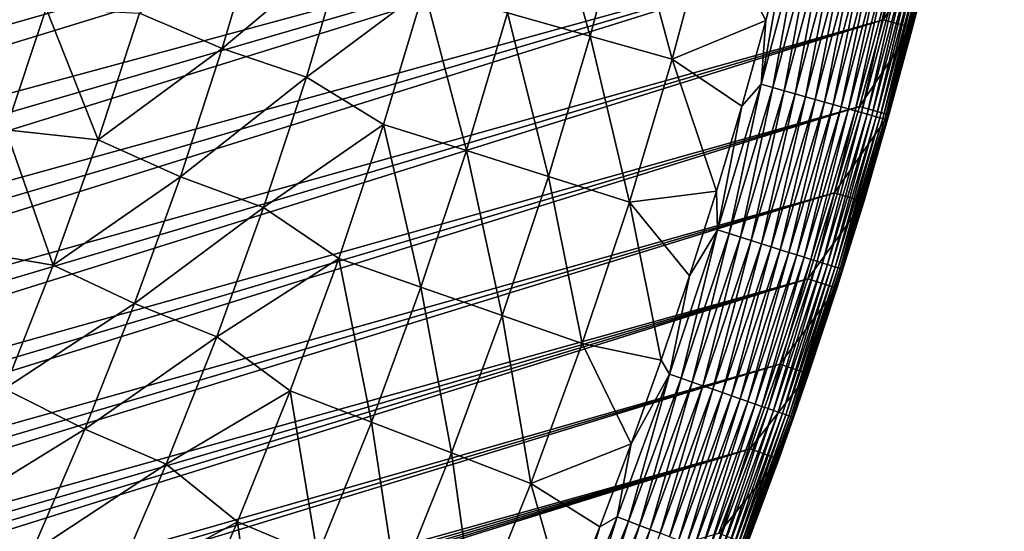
# Model space of a CAD drawing. Header units: millimetres. Extents: x -50 to 50, y -50 to 50.
# Tile 423 of 562: x 39.6 to 49.3, y -17.6 to -12.6. Entities that reach past the tile are written whole.
import ezdxf

# ---------------------------------------------------------------- set-up
doc = ezdxf.new("R2010")
doc.units = ezdxf.units.MM
doc.header["$LTSCALE"] = 65.185185
for name, color, linetype in [('37', 7, 'CONTINUOUS'), ('38', 7, 'CONTINUOUS'), ('39', 7, 'CONTINUOUS'), ('41', 7, 'CONTINUOUS'), ('43', 7, 'CONTINUOUS')]:
    doc.layers.add(name, color=color, linetype=linetype)

msp = doc.modelspace()

# ---------------------------------------------------------------- linework, layer by layer
at = {"layer": '37', "color": 15, "linetype": 'Continuous', "true_color": 0xaf503c}
for points in [[(44.7324, -11.1511, -1.7726), (45.1838, -12.7539, -1.106), (44.3677, -12.5235, -1.7726), (44.7324, -11.1511, -1.7726)], [(45.5553, -11.3563, -1.106), (45.1838, -12.7539, -1.106), (44.7324, -11.1511, -1.7726), (45.5553, -11.3563, -1.106)], [(45.5553, -11.3563, -1.106), (45.9907, -12.9816, -0.4273), (45.1838, -12.7539, -1.106), (45.5553, -11.3563, -1.106)], [(46.3687, -11.5591, -0.4273), (45.9907, -12.9816, -0.4273), (45.5553, -11.3563, -1.106), (46.3687, -11.5591, -0.4273)], [(46.3687, -11.5591, -0.4273), (46.9145, -12.5991, 0.23), (45.9907, -12.9816, -0.4273), (46.3687, -11.5591, -0.4273)], [(47.1344, -11.75, 0.23), (46.9145, -12.5991, 0.23), (46.3687, -11.5591, -0.4273), (47.1344, -11.75, 0.23)], [(41.5513, -12.8776, -3.6987), (40.7334, -12.5274, -4.3157), (41.9259, -11.6002, -3.6987), (41.5513, -12.8776, -3.6987)], [(41.5513, -12.8776, -3.6987), (41.9259, -11.6002, -3.6987), (42.7635, -11.8575, -3.0691), (41.5513, -12.8776, -3.6987)], [(42.3814, -13.158, -3.0691), (41.5513, -12.8776, -3.6987), (42.7635, -11.8575, -3.0691), (42.3814, -13.158, -3.0691)], [(42.3814, -13.158, -3.0691), (42.7635, -11.8575, -3.0691), (43.5425, -12.2905, -2.4271), (42.3814, -13.158, -3.0691)], [(39.4165, -13.679, -4.9199), (38.9106, -12.3402, -5.5113), (39.8121, -12.481, -4.9199), (39.4165, -13.679, -4.9199)], [(42.3814, -13.158, -3.0691), (43.5425, -12.2905, -2.4271), (43.1432, -13.6256, -2.4271), (42.3814, -13.158, -3.0691)], [(43.5425, -12.2905, -2.4271), (43.9609, -13.8839, -1.7726), (43.1432, -13.6256, -2.4271), (43.5425, -12.2905, -2.4271)], [(44.3677, -12.5235, -1.7726), (43.9609, -13.8839, -1.7726), (43.5425, -12.2905, -2.4271), (44.3677, -12.5235, -1.7726)], [(39.4165, -13.679, -4.9199), (39.8121, -12.481, -4.9199), (40.3277, -13.7775, -4.3157), (39.4165, -13.679, -4.9199)], [(40.3277, -13.7775, -4.3157), (39.8121, -12.481, -4.9199), (40.7334, -12.5274, -4.3157), (40.3277, -13.7775, -4.3157)], [(40.3277, -13.7775, -4.3157), (40.7334, -12.5274, -4.3157), (41.5513, -12.8776, -3.6987), (40.3277, -13.7775, -4.3157)], [(44.3677, -12.5235, -1.7726), (44.7696, -14.1393, -1.106), (43.9609, -13.8839, -1.7726), (44.3677, -12.5235, -1.7726)], [(45.1838, -12.7539, -1.106), (44.7696, -14.1393, -1.106), (44.3677, -12.5235, -1.7726), (45.1838, -12.7539, -1.106)], [(46.9145, -12.5991, 0.23), (46.6794, -13.4441, 0.23), (45.9907, -12.9816, -0.4273), (46.9145, -12.5991, 0.23)], [(45.1838, -12.7539, -1.106), (45.569, -14.3919, -0.4273), (44.7696, -14.1393, -1.106), (45.1838, -12.7539, -1.106)], [(45.9907, -12.9816, -0.4273), (45.569, -14.3919, -0.4273), (45.1838, -12.7539, -1.106), (45.9907, -12.9816, -0.4273)], [(41.1378, -14.1428, -3.6987), (40.3277, -13.7775, -4.3157), (41.5513, -12.8776, -3.6987), (41.1378, -14.1428, -3.6987)], [(41.1378, -14.1428, -3.6987), (41.5513, -12.8776, -3.6987), (42.3814, -13.158, -3.0691), (41.1378, -14.1428, -3.6987)], [(45.9907, -12.9816, -0.4273), (46.429, -14.2847, 0.23), (45.569, -14.3919, -0.4273), (45.9907, -12.9816, -0.4273)], [(46.6794, -13.4441, 0.23), (46.429, -14.2847, 0.23), (45.9907, -12.9816, -0.4273), (46.6794, -13.4441, 0.23)], [(41.9597, -14.4462, -3.0691), (41.1378, -14.1428, -3.6987), (42.3814, -13.158, -3.0691), (41.9597, -14.4462, -3.0691)], [(41.9597, -14.4462, -3.0691), (42.3814, -13.158, -3.0691), (43.1432, -13.6256, -2.4271), (41.9597, -14.4462, -3.0691)], [(38.9849, -14.8644, -4.9199), (39.4165, -13.679, -4.9199), (39.8836, -15.0145, -4.3157), (38.9849, -14.8644, -4.9199)], [(39.8836, -15.0145, -4.3157), (39.4165, -13.679, -4.9199), (40.3277, -13.7775, -4.3157), (39.8836, -15.0145, -4.3157)], [(41.9597, -14.4462, -3.0691), (43.1432, -13.6256, -2.4271), (42.7031, -14.9478, -2.4271), (41.9597, -14.4462, -3.0691)], [(43.1432, -13.6256, -2.4271), (43.5124, -15.2312, -1.7726), (42.7031, -14.9478, -2.4271), (43.1432, -13.6256, -2.4271)], [(43.9609, -13.8839, -1.7726), (43.5124, -15.2312, -1.7726), (43.1432, -13.6256, -2.4271), (43.9609, -13.8839, -1.7726)], [(39.8836, -15.0145, -4.3157), (40.3277, -13.7775, -4.3157), (41.1378, -14.1428, -3.6987), (39.8836, -15.0145, -4.3157)], [(43.9609, -13.8839, -1.7726), (44.3128, -15.5114, -1.106), (43.5124, -15.2312, -1.7726), (43.9609, -13.8839, -1.7726)], [(44.7696, -14.1393, -1.106), (44.3128, -15.5114, -1.106), (43.9609, -13.8839, -1.7726), (44.7696, -14.1393, -1.106)], [(40.6858, -15.3949, -3.6987), (39.8836, -15.0145, -4.3157), (41.1378, -14.1428, -3.6987), (40.6858, -15.3949, -3.6987)], [(40.6858, -15.3949, -3.6987), (41.1378, -14.1428, -3.6987), (41.9597, -14.4462, -3.0691), (40.6858, -15.3949, -3.6987)], [(44.7696, -14.1393, -1.106), (45.1042, -15.7884, -0.4273), (44.3128, -15.5114, -1.106), (44.7696, -14.1393, -1.106)], [(45.569, -14.3919, -0.4273), (45.1042, -15.7884, -0.4273), (44.7696, -14.1393, -1.106), (45.569, -14.3919, -0.4273)], [(46.429, -14.2847, 0.23), (46.1635, -15.1207, 0.23), (45.569, -14.3919, -0.4273), (46.429, -14.2847, 0.23)], [(41.4989, -15.721, -3.0691), (40.6858, -15.3949, -3.6987), (41.9597, -14.4462, -3.0691), (41.4989, -15.721, -3.0691)], [(41.4989, -15.721, -3.0691), (41.9597, -14.4462, -3.0691), (42.7031, -14.9478, -2.4271), (41.4989, -15.721, -3.0691)], [(45.569, -14.3919, -0.4273), (45.8829, -15.9517, 0.23), (45.1042, -15.7884, -0.4273), (45.569, -14.3919, -0.4273)], [(46.1635, -15.1207, 0.23), (45.8829, -15.9517, 0.23), (45.569, -14.3919, -0.4273), (46.1635, -15.1207, 0.23)], [(39.4016, -16.2372, -4.3157), (38.9849, -14.8644, -4.9199), (39.8836, -15.0145, -4.3157), (39.4016, -16.2372, -4.3157)], [(41.4989, -15.721, -3.0691), (42.7031, -14.9478, -2.4271), (42.2225, -16.2559, -2.4271), (41.4989, -15.721, -3.0691)], [(42.7031, -14.9478, -2.4271), (43.0227, -16.564, -1.7726), (42.2225, -16.2559, -2.4271), (42.7031, -14.9478, -2.4271)], [(43.5124, -15.2312, -1.7726), (43.0227, -16.564, -1.7726), (42.7031, -14.9478, -2.4271), (43.5124, -15.2312, -1.7726)], [(39.4016, -16.2372, -4.3157), (39.8836, -15.0145, -4.3157), (40.6858, -15.3949, -3.6987), (39.4016, -16.2372, -4.3157)], [(43.5124, -15.2312, -1.7726), (43.8141, -16.8687, -1.106), (43.0227, -16.564, -1.7726), (43.5124, -15.2312, -1.7726)], [(44.3128, -15.5114, -1.106), (43.8141, -16.8687, -1.106), (43.5124, -15.2312, -1.7726), (44.3128, -15.5114, -1.106)], [(40.1957, -16.6325, -3.6987), (39.4016, -16.2372, -4.3157), (40.6858, -15.3949, -3.6987), (40.1957, -16.6325, -3.6987)], [(40.1957, -16.6325, -3.6987), (40.6858, -15.3949, -3.6987), (41.4989, -15.721, -3.0691), (40.1957, -16.6325, -3.6987)], [(44.3128, -15.5114, -1.106), (44.5965, -17.17, -0.4273), (43.8141, -16.8687, -1.106), (44.3128, -15.5114, -1.106)], [(45.1042, -15.7884, -0.4273), (44.5965, -17.17, -0.4273), (44.3128, -15.5114, -1.106), (45.1042, -15.7884, -0.4273)], [(40.9994, -16.981, -3.0691), (40.1957, -16.6325, -3.6987), (41.4989, -15.721, -3.0691), (40.9994, -16.981, -3.0691)], [(40.9994, -16.981, -3.0691), (41.4989, -15.721, -3.0691), (42.2225, -16.2559, -2.4271), (40.9994, -16.981, -3.0691)], [(45.1042, -15.7884, -0.4273), (45.5874, -16.7775, 0.23), (44.5965, -17.17, -0.4273), (45.1042, -15.7884, -0.4273)], [(45.8829, -15.9517, 0.23), (45.5874, -16.7775, 0.23), (45.1042, -15.7884, -0.4273), (45.8829, -15.9517, 0.23)], [(38.8821, -17.4445, -4.3157), (39.4016, -16.2372, -4.3157), (40.1957, -16.6325, -3.6987), (38.8821, -17.4445, -4.3157)], [(40.9994, -16.981, -3.0691), (42.2225, -16.2559, -2.4271), (41.7017, -17.5485, -2.4271), (40.9994, -16.981, -3.0691)], [(42.2225, -16.2559, -2.4271), (42.4921, -17.8811, -1.7726), (41.7017, -17.5485, -2.4271), (42.2225, -16.2559, -2.4271)], [(43.0227, -16.564, -1.7726), (42.4921, -17.8811, -1.7726), (42.2225, -16.2559, -2.4271), (43.0227, -16.564, -1.7726)], [(43.0227, -16.564, -1.7726), (43.2737, -18.2101, -1.106), (42.4921, -17.8811, -1.7726), (43.0227, -16.564, -1.7726)], [(43.8141, -16.8687, -1.106), (43.2737, -18.2101, -1.106), (43.0227, -16.564, -1.7726), (43.8141, -16.8687, -1.106)], [(39.6679, -17.8545, -3.6987), (38.8821, -17.4445, -4.3157), (40.1957, -16.6325, -3.6987), (39.6679, -17.8545, -3.6987)], [(39.6679, -17.8545, -3.6987), (40.1957, -16.6325, -3.6987), (40.9994, -16.981, -3.0691), (39.6679, -17.8545, -3.6987)], [(45.5874, -16.7775, 0.23), (45.277, -17.5978, 0.23), (44.5965, -17.17, -0.4273), (45.5874, -16.7775, 0.23)], [(43.8141, -16.8687, -1.106), (44.0465, -18.5353, -0.4273), (43.2737, -18.2101, -1.106), (43.8141, -16.8687, -1.106)], [(44.5965, -17.17, -0.4273), (44.0465, -18.5353, -0.4273), (43.8141, -16.8687, -1.106), (44.5965, -17.17, -0.4273)], [(40.4616, -18.2252, -3.0691), (39.6679, -17.8545, -3.6987), (40.9994, -16.981, -3.0691), (40.4616, -18.2252, -3.0691)], [(40.4616, -18.2252, -3.0691), (40.9994, -16.981, -3.0691), (41.7017, -17.5485, -2.4271), (40.4616, -18.2252, -3.0691)], [(44.5965, -17.17, -0.4273), (44.9519, -18.4125, 0.23), (44.0465, -18.5353, -0.4273), (44.5965, -17.17, -0.4273)], [(45.277, -17.5978, 0.23), (44.9519, -18.4125, 0.23), (44.5965, -17.17, -0.4273), (45.277, -17.5978, 0.23)], [(38.3256, -18.6352, -4.3157), (38.8821, -17.4445, -4.3157), (39.6679, -17.8545, -3.6987), (38.3256, -18.6352, -4.3157)], [(40.4616, -18.2252, -3.0691), (41.7017, -17.5485, -2.4271), (41.1415, -18.8245, -2.4271), (40.4616, -18.2252, -3.0691)], [(41.7017, -17.5485, -2.4271), (41.9212, -19.1813, -1.7726), (41.1415, -18.8245, -2.4271), (41.7017, -17.5485, -2.4271)], [(42.4921, -17.8811, -1.7726), (41.9212, -19.1813, -1.7726), (41.7017, -17.5485, -2.4271), (42.4921, -17.8811, -1.7726)]]:
    msp.add_3dface(points, dxfattribs=at)
at = {"layer": '38', "color": 15, "linetype": 'Continuous', "true_color": 0xaf503c}
for points in [[(48.5833, -11.8047, 4.2), (48.3648, -12.67, 4.2), (48.5833, -11.8047, 3.33), (48.5833, -11.8047, 4.2)], [(48.5833, -11.8047, 3.33), (48.3648, -12.67, 4.2), (48.3648, -12.67, 3.33), (48.5833, -11.8047, 3.33)], [(48.3648, -12.67, 4.2), (48.1309, -13.5313, 4.2), (48.3648, -12.67, 3.33), (48.3648, -12.67, 4.2)], [(48.3648, -12.67, 3.33), (48.1309, -13.5313, 4.2), (48.1309, -13.5313, 3.33), (48.3648, -12.67, 3.33)], [(48.1309, -13.5313, 4.2), (47.8817, -14.3883, 4.2), (48.1309, -13.5313, 3.33), (48.1309, -13.5313, 4.2)], [(48.1309, -13.5313, 3.33), (47.8817, -14.3883, 4.2), (47.8817, -14.3883, 3.33), (48.1309, -13.5313, 3.33)], [(47.8817, -14.3883, 3.33), (47.6172, -15.2407, 4.2), (47.6172, -15.2407, 3.33), (47.8817, -14.3883, 3.33)], [(47.8817, -14.3883, 4.2), (47.6172, -15.2407, 4.2), (47.8817, -14.3883, 3.33), (47.8817, -14.3883, 4.2)], [(47.6172, -15.2407, 4.2), (47.3375, -16.0882, 4.2), (47.6172, -15.2407, 3.33), (47.6172, -15.2407, 4.2)], [(47.6172, -15.2407, 3.33), (47.3375, -16.0882, 4.2), (47.3375, -16.0882, 3.33), (47.6172, -15.2407, 3.33)], [(47.3375, -16.0882, 4.2), (47.0428, -16.9306, 4.2), (47.3375, -16.0882, 3.33), (47.3375, -16.0882, 4.2)], [(47.3375, -16.0882, 3.33), (47.0428, -16.9306, 4.2), (47.0428, -16.9306, 3.33), (47.3375, -16.0882, 3.33)], [(47.0428, -16.9306, 4.2), (46.7331, -17.7676, 4.2), (47.0428, -16.9306, 3.33), (47.0428, -16.9306, 4.2)], [(47.0428, -16.9306, 3.33), (46.7331, -17.7676, 4.2), (46.7331, -17.7676, 3.33), (47.0428, -16.9306, 3.33)]]:
    msp.add_3dface(points, dxfattribs=at)
at = {"layer": '39', "color": 15, "linetype": 'Continuous', "true_color": 0xaf503c}
for points in [[(27.9918, -13.3135, 4.5), (49.2697, -6.5041, 4.5), (28.2856, -12.6773, 4.5), (27.9918, -13.3135, 4.5)], [(49.1457, -7.3826, 4.5), (49.2697, -6.5041, 4.5), (27.9918, -13.3135, 4.5), (49.1457, -7.3826, 4.5)], [(28.2856, -12.6773, 4.5), (49.2697, -6.5041, 4.5), (28.5649, -12.0349, 4.5), (28.2856, -12.6773, 4.5)], [(27.6837, -13.9427, 4.5), (49.1457, -7.3826, 4.5), (27.9918, -13.3135, 4.5), (27.6837, -13.9427, 4.5)], [(49.006, -8.2586, 4.5), (49.1457, -7.3826, 4.5), (27.6837, -13.9427, 4.5), (49.006, -8.2586, 4.5)], [(27.0253, -15.1795, 4.5), (49.006, -8.2586, 4.5), (27.3615, -14.5648, 4.5), (27.0253, -15.1795, 4.5)], [(48.8508, -9.1321, 4.5), (49.006, -8.2586, 4.5), (27.0253, -15.1795, 4.5), (48.8508, -9.1321, 4.5)], [(27.3615, -14.5648, 4.5), (49.006, -8.2586, 4.5), (27.6837, -13.9427, 4.5), (27.3615, -14.5648, 4.5)], [(26.3116, -16.3853, 4.5), (48.8508, -9.1321, 4.5), (26.6753, -15.7865, 4.5), (26.3116, -16.3853, 4.5)], [(48.6799, -10.0026, 4.5), (48.8508, -9.1321, 4.5), (26.3116, -16.3853, 4.5), (48.6799, -10.0026, 4.5)], [(26.6753, -15.7865, 4.5), (48.8508, -9.1321, 4.5), (27.0253, -15.1795, 4.5), (26.6753, -15.7865, 4.5)], [(25.9346, -16.9758, 4.5), (48.6799, -10.0026, 4.5), (26.3116, -16.3853, 4.5), (25.9346, -16.9758, 4.5)], [(48.4936, -10.87, 4.5), (48.6799, -10.0026, 4.5), (25.9346, -16.9758, 4.5), (48.4936, -10.87, 4.5)], [(25.1409, -18.1305, 4.5), (48.4936, -10.87, 4.5), (25.5442, -17.5577, 4.5), (25.1409, -18.1305, 4.5)], [(48.2918, -11.7338, 4.5), (48.4936, -10.87, 4.5), (25.1409, -18.1305, 4.5), (48.2918, -11.7338, 4.5)], [(25.5442, -17.5577, 4.5), (48.4936, -10.87, 4.5), (25.9346, -16.9758, 4.5), (25.5442, -17.5577, 4.5)], [(24.2958, -19.2481, 4.5), (48.2918, -11.7338, 4.5), (24.7246, -18.6941, 4.5), (24.2958, -19.2481, 4.5)], [(48.0746, -12.594, 4.5), (48.2918, -11.7338, 4.5), (24.2958, -19.2481, 4.5), (48.0746, -12.594, 4.5)], [(24.7246, -18.6941, 4.5), (48.2918, -11.7338, 4.5), (25.1409, -18.1305, 4.5), (24.7246, -18.6941, 4.5)], [(23.4011, -20.3265, 4.5), (48.0746, -12.594, 4.5), (23.8545, -19.7924, 4.5), (23.4011, -20.3265, 4.5)], [(47.8421, -13.4501, 4.5), (48.0746, -12.594, 4.5), (23.4011, -20.3265, 4.5), (47.8421, -13.4501, 4.5)], [(23.8545, -19.7924, 4.5), (48.0746, -12.594, 4.5), (24.2958, -19.2481, 4.5), (23.8545, -19.7924, 4.5)], [(22.4586, -21.3633, 4.5), (47.8421, -13.4501, 4.5), (22.9357, -20.8502, 4.5), (22.4586, -21.3633, 4.5)], [(47.5944, -14.302, 4.5), (47.8421, -13.4501, 4.5), (22.4586, -21.3633, 4.5), (47.5944, -14.302, 4.5)], [(22.9357, -20.8502, 4.5), (47.8421, -13.4501, 4.5), (23.4011, -20.3265, 4.5), (22.9357, -20.8502, 4.5)], [(47.3315, -15.1492, 4.5), (47.5944, -14.302, 4.5), (21.4701, -22.3564, 4.5), (47.3315, -15.1492, 4.5)], [(21.4701, -22.3564, 4.5), (47.5944, -14.302, 4.5), (21.97, -21.8654, 4.5), (21.4701, -22.3564, 4.5)], [(21.97, -21.8654, 4.5), (47.5944, -14.302, 4.5), (22.4586, -21.3633, 4.5), (21.97, -21.8654, 4.5)], [(19.906, -23.7598, 4.5), (47.3315, -15.1492, 4.5), (20.4379, -23.3039, 4.5), (19.906, -23.7598, 4.5)], [(47.0535, -15.9917, 4.5), (47.3315, -15.1492, 4.5), (19.906, -23.7598, 4.5), (47.0535, -15.9917, 4.5)], [(20.4379, -23.3039, 4.5), (47.3315, -15.1492, 4.5), (20.9594, -22.8359, 4.5), (20.4379, -23.3039, 4.5)], [(20.9594, -22.8359, 4.5), (47.3315, -15.1492, 4.5), (21.4701, -22.3564, 4.5), (20.9594, -22.8359, 4.5)], [(18.8119, -24.6352, 4.5), (47.0535, -15.9917, 4.5), (19.3638, -24.2037, 4.5), (18.8119, -24.6352, 4.5)], [(46.7605, -16.829, 4.5), (47.0535, -15.9917, 4.5), (18.8119, -24.6352, 4.5), (46.7605, -16.829, 4.5)], [(19.3638, -24.2037, 4.5), (47.0535, -15.9917, 4.5), (19.906, -23.7598, 4.5), (19.3638, -24.2037, 4.5)], [(16.5106, -26.2332, 4.5), (46.7605, -16.829, 4.5), (17.0994, -25.8533, 4.5), (16.5106, -26.2332, 4.5)], [(46.4526, -17.661, 4.5), (46.7605, -16.829, 4.5), (16.5106, -26.2332, 4.5), (46.4526, -17.661, 4.5)], [(17.0994, -25.8533, 4.5), (46.7605, -16.829, 4.5), (17.6793, -25.4602, 4.5), (17.0994, -25.8533, 4.5)], [(17.6793, -25.4602, 4.5), (46.7605, -16.829, 4.5), (18.2502, -25.0541, 4.5), (17.6793, -25.4602, 4.5)], [(18.2502, -25.0541, 4.5), (46.7605, -16.829, 4.5), (18.8119, -24.6352, 4.5), (18.2502, -25.0541, 4.5)]]:
    msp.add_3dface(points, dxfattribs=at)
at = {"layer": '41', "color": 15, "linetype": 'Continuous', "true_color": 0xaf503c}
for points in [[(46.9145, -12.5991, 0.23), (47.1344, -11.75, 0.23), (46.869, -13.2296, 0.3387), (46.9145, -12.5991, 0.23)], [(46.869, -13.2296, 0.3387), (47.1344, -11.75, 0.23), (47.2542, -11.7799, 0.3387), (46.869, -13.2296, 0.3387)], [(46.869, -13.2296, 0.3387), (47.2542, -11.7799, 0.3387), (46.9857, -13.2625, 0.4548), (46.869, -13.2296, 0.3387)], [(46.9857, -13.2625, 0.4548), (47.2542, -11.7799, 0.3387), (47.3719, -11.8092, 0.4548), (46.9857, -13.2625, 0.4548)], [(46.9857, -13.2625, 0.4548), (47.3719, -11.8092, 0.4548), (47.0976, -13.2941, 0.5758), (46.9857, -13.2625, 0.4548)], [(47.0976, -13.2941, 0.5758), (47.3719, -11.8092, 0.4548), (47.4848, -11.8374, 0.5758), (47.0976, -13.2941, 0.5758)], [(47.0976, -13.2941, 0.5758), (47.4848, -11.8374, 0.5758), (47.2046, -13.3243, 0.7017), (47.0976, -13.2941, 0.5758)], [(47.2046, -13.3243, 0.7017), (47.4848, -11.8374, 0.5758), (47.5926, -11.8643, 0.7017), (47.2046, -13.3243, 0.7017)], [(48.5833, -11.8047, 3.33), (48.3648, -12.67, 3.33), (48.5105, -12.0931, 3.1623), (48.5833, -11.8047, 3.33)], [(47.2046, -13.3243, 0.7017), (47.5926, -11.8643, 0.7017), (47.3064, -13.3531, 0.832), (47.2046, -13.3243, 0.7017)], [(47.3064, -13.3531, 0.832), (47.5926, -11.8643, 0.7017), (47.6952, -11.8899, 0.832), (47.3064, -13.3531, 0.832)], [(47.3064, -13.3531, 0.832), (47.6952, -11.8899, 0.832), (47.4028, -13.3803, 0.9667), (47.3064, -13.3531, 0.832)], [(47.4028, -13.3803, 0.9667), (47.6952, -11.8899, 0.832), (47.7925, -11.9141, 0.9667), (47.4028, -13.3803, 0.9667)], [(47.4028, -13.3803, 0.9667), (47.7925, -11.9141, 0.9667), (47.4937, -13.406, 1.1055), (47.4028, -13.3803, 0.9667)], [(47.4937, -13.406, 1.1055), (47.7925, -11.9141, 0.9667), (47.8841, -11.937, 1.1055), (47.4937, -13.406, 1.1055)], [(47.4937, -13.406, 1.1055), (47.8841, -11.937, 1.1055), (47.579, -13.43, 1.2481), (47.4937, -13.406, 1.1055)], [(47.579, -13.43, 1.2481), (47.8841, -11.937, 1.1055), (47.9701, -11.9584, 1.2481), (47.579, -13.43, 1.2481)], [(47.579, -13.43, 1.2481), (47.9701, -11.9584, 1.2481), (47.6584, -13.4524, 1.3943), (47.579, -13.43, 1.2481)], [(47.6584, -13.4524, 1.3943), (47.9701, -11.9584, 1.2481), (48.0501, -11.9783, 1.3943), (47.6584, -13.4524, 1.3943)], [(47.6584, -13.4524, 1.3943), (48.0501, -11.9783, 1.3943), (47.7318, -13.4732, 1.5439), (47.6584, -13.4524, 1.3943)], [(47.7318, -13.4732, 1.5439), (48.0501, -11.9783, 1.3943), (48.1242, -11.9968, 1.5439), (47.7318, -13.4732, 1.5439)], [(47.7318, -13.4732, 1.5439), (48.1242, -11.9968, 1.5439), (47.7992, -13.4922, 1.6965), (47.7318, -13.4732, 1.5439)], [(47.7992, -13.4922, 1.6965), (48.1242, -11.9968, 1.5439), (48.1921, -12.0137, 1.6965), (47.7992, -13.4922, 1.6965)], [(47.7992, -13.4922, 1.6965), (48.1921, -12.0137, 1.6965), (47.8603, -13.5094, 1.8519), (47.7992, -13.4922, 1.6965)], [(47.8603, -13.5094, 1.8519), (48.1921, -12.0137, 1.6965), (48.2537, -12.0291, 1.8519), (47.8603, -13.5094, 1.8519)], [(47.8603, -13.5094, 1.8519), (48.2537, -12.0291, 1.8519), (47.9151, -13.5249, 2.0098), (47.8603, -13.5094, 1.8519)], [(47.9151, -13.5249, 2.0098), (48.2537, -12.0291, 1.8519), (48.309, -12.0429, 2.0098), (47.9151, -13.5249, 2.0098)], [(47.9151, -13.5249, 2.0098), (48.309, -12.0429, 2.0098), (47.9635, -13.5386, 2.17), (47.9151, -13.5249, 2.0098)], [(47.9635, -13.5386, 2.17), (48.309, -12.0429, 2.0098), (48.3577, -12.055, 2.17), (47.9635, -13.5386, 2.17)], [(47.9635, -13.5386, 2.17), (48.3577, -12.055, 2.17), (48.0054, -13.5504, 2.3321), (47.9635, -13.5386, 2.17)], [(48.0054, -13.5504, 2.3321), (48.3577, -12.055, 2.17), (48.4, -12.0656, 2.3321), (48.0054, -13.5504, 2.3321)], [(48.0054, -13.5504, 2.3321), (48.4, -12.0656, 2.3321), (48.0407, -13.5604, 2.496), (48.0054, -13.5504, 2.3321)], [(48.0407, -13.5604, 2.496), (48.4, -12.0656, 2.3321), (48.4355, -12.0744, 2.496), (48.0407, -13.5604, 2.496)], [(48.0407, -13.5604, 2.496), (48.4355, -12.0744, 2.496), (48.0693, -13.5685, 2.6612), (48.0407, -13.5604, 2.496)], [(48.0693, -13.5685, 2.6612), (48.4355, -12.0744, 2.496), (48.4644, -12.0816, 2.6612), (48.0693, -13.5685, 2.6612)], [(48.0693, -13.5685, 2.6612), (48.4644, -12.0816, 2.6612), (48.0913, -13.5747, 2.8275), (48.0693, -13.5685, 2.6612)], [(48.0913, -13.5747, 2.8275), (48.4644, -12.0816, 2.6612), (48.4866, -12.0872, 2.8275), (48.0913, -13.5747, 2.8275)], [(48.0913, -13.5747, 2.8275), (48.4866, -12.0872, 2.8275), (48.1065, -13.579, 2.9946), (48.0913, -13.5747, 2.8275)], [(48.1065, -13.579, 2.9946), (48.4866, -12.0872, 2.8275), (48.5019, -12.091, 2.9946), (48.1065, -13.579, 2.9946)], [(48.1065, -13.579, 2.9946), (48.5019, -12.091, 2.9946), (48.115, -13.5813, 3.1623), (48.1065, -13.579, 2.9946)], [(48.115, -13.5813, 3.1623), (48.5019, -12.091, 2.9946), (48.5105, -12.0931, 3.1623), (48.115, -13.5813, 3.1623)], [(48.1309, -13.5313, 3.33), (48.115, -13.5813, 3.1623), (48.5105, -12.0931, 3.1623), (48.1309, -13.5313, 3.33)], [(48.3648, -12.67, 3.33), (48.1309, -13.5313, 3.33), (48.5105, -12.0931, 3.1623), (48.3648, -12.67, 3.33)], [(46.6794, -13.4441, 0.23), (46.9145, -12.5991, 0.23), (46.869, -13.2296, 0.3387), (46.6794, -13.4441, 0.23)], [(46.4392, -14.6667, 0.3387), (46.869, -13.2296, 0.3387), (46.5549, -14.7033, 0.4548), (46.4392, -14.6667, 0.3387)], [(46.4392, -14.6667, 0.3387), (46.6794, -13.4441, 0.23), (46.869, -13.2296, 0.3387), (46.4392, -14.6667, 0.3387)], [(46.5549, -14.7033, 0.4548), (46.869, -13.2296, 0.3387), (46.9857, -13.2625, 0.4548), (46.5549, -14.7033, 0.4548)], [(46.5549, -14.7033, 0.4548), (46.9857, -13.2625, 0.4548), (46.6658, -14.7383, 0.5758), (46.5549, -14.7033, 0.4548)], [(46.6658, -14.7383, 0.5758), (46.9857, -13.2625, 0.4548), (47.0976, -13.2941, 0.5758), (46.6658, -14.7383, 0.5758)], [(46.6658, -14.7383, 0.5758), (47.0976, -13.2941, 0.5758), (46.7718, -14.7718, 0.7017), (46.6658, -14.7383, 0.5758)], [(46.7718, -14.7718, 0.7017), (47.0976, -13.2941, 0.5758), (47.2046, -13.3243, 0.7017), (46.7718, -14.7718, 0.7017)], [(46.7718, -14.7718, 0.7017), (47.2046, -13.3243, 0.7017), (46.8727, -14.8036, 0.832), (46.7718, -14.7718, 0.7017)], [(46.8727, -14.8036, 0.832), (47.2046, -13.3243, 0.7017), (47.3064, -13.3531, 0.832), (46.8727, -14.8036, 0.832)], [(46.8727, -14.8036, 0.832), (47.3064, -13.3531, 0.832), (46.9682, -14.8338, 0.9667), (46.8727, -14.8036, 0.832)], [(46.9682, -14.8338, 0.9667), (47.3064, -13.3531, 0.832), (47.4028, -13.3803, 0.9667), (46.9682, -14.8338, 0.9667)], [(46.9682, -14.8338, 0.9667), (47.4028, -13.3803, 0.9667), (47.0583, -14.8623, 1.1055), (46.9682, -14.8338, 0.9667)], [(47.0583, -14.8623, 1.1055), (47.4028, -13.3803, 0.9667), (47.4937, -13.406, 1.1055), (47.0583, -14.8623, 1.1055)], [(47.0583, -14.8623, 1.1055), (47.4937, -13.406, 1.1055), (47.1428, -14.8889, 1.2481), (47.0583, -14.8623, 1.1055)], [(47.1428, -14.8889, 1.2481), (47.4937, -13.406, 1.1055), (47.579, -13.43, 1.2481), (47.1428, -14.8889, 1.2481)], [(46.429, -14.2847, 0.23), (46.6794, -13.4441, 0.23), (46.4392, -14.6667, 0.3387), (46.429, -14.2847, 0.23)], [(47.1428, -14.8889, 1.2481), (47.579, -13.43, 1.2481), (47.2214, -14.9138, 1.3943), (47.1428, -14.8889, 1.2481)], [(47.2214, -14.9138, 1.3943), (47.579, -13.43, 1.2481), (47.6584, -13.4524, 1.3943), (47.2214, -14.9138, 1.3943)], [(47.2214, -14.9138, 1.3943), (47.6584, -13.4524, 1.3943), (47.2942, -14.9368, 1.5439), (47.2214, -14.9138, 1.3943)], [(47.2942, -14.9368, 1.5439), (47.6584, -13.4524, 1.3943), (47.7318, -13.4732, 1.5439), (47.2942, -14.9368, 1.5439)], [(47.2942, -14.9368, 1.5439), (47.7318, -13.4732, 1.5439), (47.3609, -14.9578, 1.6965), (47.2942, -14.9368, 1.5439)], [(47.3609, -14.9578, 1.6965), (47.7318, -13.4732, 1.5439), (47.7992, -13.4922, 1.6965), (47.3609, -14.9578, 1.6965)], [(47.3609, -14.9578, 1.6965), (47.7992, -13.4922, 1.6965), (47.4215, -14.977, 1.8519), (47.3609, -14.9578, 1.6965)], [(47.4215, -14.977, 1.8519), (47.7992, -13.4922, 1.6965), (47.8603, -13.5094, 1.8519), (47.4215, -14.977, 1.8519)], [(47.4215, -14.977, 1.8519), (47.8603, -13.5094, 1.8519), (47.4758, -14.9941, 2.0098), (47.4215, -14.977, 1.8519)], [(47.4758, -14.9941, 2.0098), (47.8603, -13.5094, 1.8519), (47.9151, -13.5249, 2.0098), (47.4758, -14.9941, 2.0098)], [(47.4758, -14.9941, 2.0098), (47.9151, -13.5249, 2.0098), (47.5237, -15.0093, 2.17), (47.4758, -14.9941, 2.0098)], [(47.5237, -15.0093, 2.17), (47.9151, -13.5249, 2.0098), (47.9635, -13.5386, 2.17), (47.5237, -15.0093, 2.17)], [(47.5237, -15.0093, 2.17), (47.9635, -13.5386, 2.17), (47.5652, -15.0224, 2.3321), (47.5237, -15.0093, 2.17)], [(47.5652, -15.0224, 2.3321), (47.9635, -13.5386, 2.17), (48.0054, -13.5504, 2.3321), (47.5652, -15.0224, 2.3321)], [(47.5652, -15.0224, 2.3321), (48.0054, -13.5504, 2.3321), (47.6002, -15.0334, 2.496), (47.5652, -15.0224, 2.3321)], [(47.6002, -15.0334, 2.496), (48.0054, -13.5504, 2.3321), (48.0407, -13.5604, 2.496), (47.6002, -15.0334, 2.496)], [(47.6002, -15.0334, 2.496), (48.0407, -13.5604, 2.496), (47.6286, -15.0424, 2.6612), (47.6002, -15.0334, 2.496)], [(47.6286, -15.0424, 2.6612), (48.0407, -13.5604, 2.496), (48.0693, -13.5685, 2.6612), (47.6286, -15.0424, 2.6612)], [(47.6286, -15.0424, 2.6612), (48.0693, -13.5685, 2.6612), (47.6504, -15.0493, 2.8275), (47.6286, -15.0424, 2.6612)], [(47.6504, -15.0493, 2.8275), (48.0693, -13.5685, 2.6612), (48.0913, -13.5747, 2.8275), (47.6504, -15.0493, 2.8275)], [(47.6504, -15.0493, 2.8275), (48.0913, -13.5747, 2.8275), (47.6655, -15.054, 2.9946), (47.6504, -15.0493, 2.8275)], [(47.6655, -15.054, 2.9946), (48.0913, -13.5747, 2.8275), (48.1065, -13.579, 2.9946), (47.6655, -15.054, 2.9946)], [(47.6655, -15.054, 2.9946), (48.1065, -13.579, 2.9946), (47.6739, -15.0567, 3.1623), (47.6655, -15.054, 2.9946)], [(47.6739, -15.0567, 3.1623), (48.1065, -13.579, 2.9946), (48.115, -13.5813, 3.1623), (47.6739, -15.0567, 3.1623)], [(47.8817, -14.3883, 3.33), (47.6739, -15.0567, 3.1623), (48.115, -13.5813, 3.1623), (47.8817, -14.3883, 3.33)], [(48.1309, -13.5313, 3.33), (47.8817, -14.3883, 3.33), (48.115, -13.5813, 3.1623), (48.1309, -13.5313, 3.33)], [(46.1635, -15.1207, 0.23), (46.429, -14.2847, 0.23), (46.4392, -14.6667, 0.3387), (46.1635, -15.1207, 0.23)], [(47.8817, -14.3883, 3.33), (47.6172, -15.2407, 3.33), (47.6739, -15.0567, 3.1623), (47.8817, -14.3883, 3.33)], [(45.9655, -16.0899, 0.3387), (46.4392, -14.6667, 0.3387), (46.08, -16.13, 0.4548), (45.9655, -16.0899, 0.3387)], [(45.9655, -16.0899, 0.3387), (46.1635, -15.1207, 0.23), (46.4392, -14.6667, 0.3387), (45.9655, -16.0899, 0.3387)], [(46.08, -16.13, 0.4548), (46.4392, -14.6667, 0.3387), (46.5549, -14.7033, 0.4548), (46.08, -16.13, 0.4548)], [(46.08, -16.13, 0.4548), (46.5549, -14.7033, 0.4548), (46.1897, -16.1685, 0.5758), (46.08, -16.13, 0.4548)], [(46.1897, -16.1685, 0.5758), (46.5549, -14.7033, 0.4548), (46.6658, -14.7383, 0.5758), (46.1897, -16.1685, 0.5758)], [(46.1897, -16.1685, 0.5758), (46.6658, -14.7383, 0.5758), (46.2946, -16.2052, 0.7017), (46.1897, -16.1685, 0.5758)], [(46.2946, -16.2052, 0.7017), (46.6658, -14.7383, 0.5758), (46.7718, -14.7718, 0.7017), (46.2946, -16.2052, 0.7017)], [(46.2946, -16.2052, 0.7017), (46.7718, -14.7718, 0.7017), (46.3945, -16.2401, 0.832), (46.2946, -16.2052, 0.7017)], [(46.3945, -16.2401, 0.832), (46.7718, -14.7718, 0.7017), (46.8727, -14.8036, 0.832), (46.3945, -16.2401, 0.832)], [(46.3945, -16.2401, 0.832), (46.8727, -14.8036, 0.832), (46.489, -16.2732, 0.9667), (46.3945, -16.2401, 0.832)], [(46.489, -16.2732, 0.9667), (46.8727, -14.8036, 0.832), (46.9682, -14.8338, 0.9667), (46.489, -16.2732, 0.9667)], [(46.489, -16.2732, 0.9667), (46.9682, -14.8338, 0.9667), (46.5782, -16.3044, 1.1055), (46.489, -16.2732, 0.9667)], [(46.5782, -16.3044, 1.1055), (46.9682, -14.8338, 0.9667), (47.0583, -14.8623, 1.1055), (46.5782, -16.3044, 1.1055)], [(46.5782, -16.3044, 1.1055), (47.0583, -14.8623, 1.1055), (46.6618, -16.3337, 1.2481), (46.5782, -16.3044, 1.1055)], [(46.6618, -16.3337, 1.2481), (47.0583, -14.8623, 1.1055), (47.1428, -14.8889, 1.2481), (46.6618, -16.3337, 1.2481)], [(46.6618, -16.3337, 1.2481), (47.1428, -14.8889, 1.2481), (46.7397, -16.361, 1.3943), (46.6618, -16.3337, 1.2481)], [(46.7397, -16.361, 1.3943), (47.1428, -14.8889, 1.2481), (47.2214, -14.9138, 1.3943), (46.7397, -16.361, 1.3943)], [(46.7397, -16.361, 1.3943), (47.2214, -14.9138, 1.3943), (46.8117, -16.3862, 1.5439), (46.7397, -16.361, 1.3943)], [(46.8117, -16.3862, 1.5439), (47.2214, -14.9138, 1.3943), (47.2942, -14.9368, 1.5439), (46.8117, -16.3862, 1.5439)], [(46.8117, -16.3862, 1.5439), (47.2942, -14.9368, 1.5439), (46.8778, -16.4093, 1.6965), (46.8117, -16.3862, 1.5439)], [(46.8778, -16.4093, 1.6965), (47.2942, -14.9368, 1.5439), (47.3609, -14.9578, 1.6965), (46.8778, -16.4093, 1.6965)], [(46.8778, -16.4093, 1.6965), (47.3609, -14.9578, 1.6965), (46.9377, -16.4303, 1.8519), (46.8778, -16.4093, 1.6965)], [(46.9377, -16.4303, 1.8519), (47.3609, -14.9578, 1.6965), (47.4215, -14.977, 1.8519), (46.9377, -16.4303, 1.8519)], [(46.9377, -16.4303, 1.8519), (47.4215, -14.977, 1.8519), (46.9915, -16.4491, 2.0098), (46.9377, -16.4303, 1.8519)], [(46.9915, -16.4491, 2.0098), (47.4215, -14.977, 1.8519), (47.4758, -14.9941, 2.0098), (46.9915, -16.4491, 2.0098)], [(46.9915, -16.4491, 2.0098), (47.4758, -14.9941, 2.0098), (47.0389, -16.4657, 2.17), (46.9915, -16.4491, 2.0098)], [(47.0389, -16.4657, 2.17), (47.4758, -14.9941, 2.0098), (47.5237, -15.0093, 2.17), (47.0389, -16.4657, 2.17)], [(47.0389, -16.4657, 2.17), (47.5237, -15.0093, 2.17), (47.08, -16.4801, 2.3321), (47.0389, -16.4657, 2.17)], [(47.08, -16.4801, 2.3321), (47.5237, -15.0093, 2.17), (47.5652, -15.0224, 2.3321), (47.08, -16.4801, 2.3321)], [(47.08, -16.4801, 2.3321), (47.5652, -15.0224, 2.3321), (47.1146, -16.4922, 2.496), (47.08, -16.4801, 2.3321)], [(47.1146, -16.4922, 2.496), (47.5652, -15.0224, 2.3321), (47.6002, -15.0334, 2.496), (47.1146, -16.4922, 2.496)], [(47.1146, -16.4922, 2.496), (47.6002, -15.0334, 2.496), (47.1427, -16.5021, 2.6612), (47.1146, -16.4922, 2.496)], [(47.1427, -16.5021, 2.6612), (47.6002, -15.0334, 2.496), (47.6286, -15.0424, 2.6612), (47.1427, -16.5021, 2.6612)], [(47.1427, -16.5021, 2.6612), (47.6286, -15.0424, 2.6612), (47.1642, -16.5096, 2.8275), (47.1427, -16.5021, 2.6612)], [(47.1642, -16.5096, 2.8275), (47.6286, -15.0424, 2.6612), (47.6504, -15.0493, 2.8275), (47.1642, -16.5096, 2.8275)], [(47.1642, -16.5096, 2.8275), (47.6504, -15.0493, 2.8275), (47.1792, -16.5148, 2.9946), (47.1642, -16.5096, 2.8275)], [(47.1792, -16.5148, 2.9946), (47.6504, -15.0493, 2.8275), (47.6655, -15.054, 2.9946), (47.1792, -16.5148, 2.9946)], [(47.1792, -16.5148, 2.9946), (47.6655, -15.054, 2.9946), (47.1875, -16.5177, 3.1623), (47.1792, -16.5148, 2.9946)], [(47.1875, -16.5177, 3.1623), (47.6655, -15.054, 2.9946), (47.6739, -15.0567, 3.1623), (47.1875, -16.5177, 3.1623)], [(47.3375, -16.0882, 3.33), (47.1875, -16.5177, 3.1623), (47.6739, -15.0567, 3.1623), (47.3375, -16.0882, 3.33)], [(47.6172, -15.2407, 3.33), (47.3375, -16.0882, 3.33), (47.6739, -15.0567, 3.1623), (47.6172, -15.2407, 3.33)], [(45.8829, -15.9517, 0.23), (46.1635, -15.1207, 0.23), (45.9655, -16.0899, 0.3387), (45.8829, -15.9517, 0.23)], [(45.5874, -16.7775, 0.23), (45.8829, -15.9517, 0.23), (45.9655, -16.0899, 0.3387), (45.5874, -16.7775, 0.23)], [(45.4481, -17.4979, 0.3387), (45.9655, -16.0899, 0.3387), (45.5613, -17.5415, 0.4548), (45.4481, -17.4979, 0.3387)], [(45.4481, -17.4979, 0.3387), (45.5874, -16.7775, 0.23), (45.9655, -16.0899, 0.3387), (45.4481, -17.4979, 0.3387)], [(45.5613, -17.5415, 0.4548), (45.9655, -16.0899, 0.3387), (46.08, -16.13, 0.4548), (45.5613, -17.5415, 0.4548)], [(45.5613, -17.5415, 0.4548), (46.08, -16.13, 0.4548), (45.6698, -17.5833, 0.5758), (45.5613, -17.5415, 0.4548)], [(45.6698, -17.5833, 0.5758), (46.08, -16.13, 0.4548), (46.1897, -16.1685, 0.5758), (45.6698, -17.5833, 0.5758)], [(47.3375, -16.0882, 3.33), (47.0428, -16.9306, 3.33), (47.1875, -16.5177, 3.1623), (47.3375, -16.0882, 3.33)], [(45.6698, -17.5833, 0.5758), (46.1897, -16.1685, 0.5758), (45.7736, -17.6232, 0.7017), (45.6698, -17.5833, 0.5758)], [(45.7736, -17.6232, 0.7017), (46.1897, -16.1685, 0.5758), (46.2946, -16.2052, 0.7017), (45.7736, -17.6232, 0.7017)], [(45.7736, -17.6232, 0.7017), (46.2946, -16.2052, 0.7017), (45.8723, -17.6612, 0.832), (45.7736, -17.6232, 0.7017)], [(45.8723, -17.6612, 0.832), (46.2946, -16.2052, 0.7017), (46.3945, -16.2401, 0.832), (45.8723, -17.6612, 0.832)], [(45.8723, -17.6612, 0.832), (46.3945, -16.2401, 0.832), (45.9658, -17.6972, 0.9667), (45.8723, -17.6612, 0.832)], [(45.9658, -17.6972, 0.9667), (46.3945, -16.2401, 0.832), (46.489, -16.2732, 0.9667), (45.9658, -17.6972, 0.9667)], [(45.9658, -17.6972, 0.9667), (46.489, -16.2732, 0.9667), (46.0539, -17.7312, 1.1055), (45.9658, -17.6972, 0.9667)], [(46.0539, -17.7312, 1.1055), (46.489, -16.2732, 0.9667), (46.5782, -16.3044, 1.1055), (46.0539, -17.7312, 1.1055)], [(46.0539, -17.7312, 1.1055), (46.5782, -16.3044, 1.1055), (46.1366, -17.763, 1.2481), (46.0539, -17.7312, 1.1055)], [(46.1366, -17.763, 1.2481), (46.5782, -16.3044, 1.1055), (46.6618, -16.3337, 1.2481), (46.1366, -17.763, 1.2481)], [(46.1366, -17.763, 1.2481), (46.6618, -16.3337, 1.2481), (46.2136, -17.7926, 1.3943), (46.1366, -17.763, 1.2481)], [(46.2136, -17.7926, 1.3943), (46.6618, -16.3337, 1.2481), (46.7397, -16.361, 1.3943), (46.2136, -17.7926, 1.3943)], [(46.2136, -17.7926, 1.3943), (46.7397, -16.361, 1.3943), (46.2848, -17.8201, 1.5439), (46.2136, -17.7926, 1.3943)], [(46.2848, -17.8201, 1.5439), (46.7397, -16.361, 1.3943), (46.8117, -16.3862, 1.5439), (46.2848, -17.8201, 1.5439)], [(46.2848, -17.8201, 1.5439), (46.8117, -16.3862, 1.5439), (46.3501, -17.8452, 1.6965), (46.2848, -17.8201, 1.5439)], [(46.3501, -17.8452, 1.6965), (46.8117, -16.3862, 1.5439), (46.8778, -16.4093, 1.6965), (46.3501, -17.8452, 1.6965)], [(46.3501, -17.8452, 1.6965), (46.8778, -16.4093, 1.6965), (46.4094, -17.868, 1.8519), (46.3501, -17.8452, 1.6965)], [(46.4094, -17.868, 1.8519), (46.8778, -16.4093, 1.6965), (46.9377, -16.4303, 1.8519), (46.4094, -17.868, 1.8519)], [(46.4094, -17.868, 1.8519), (46.9377, -16.4303, 1.8519), (46.4625, -17.8885, 2.0098), (46.4094, -17.868, 1.8519)], [(46.4625, -17.8885, 2.0098), (46.9377, -16.4303, 1.8519), (46.9915, -16.4491, 2.0098), (46.4625, -17.8885, 2.0098)], [(46.4625, -17.8885, 2.0098), (46.9915, -16.4491, 2.0098), (46.5095, -17.9066, 2.17), (46.4625, -17.8885, 2.0098)], [(46.5095, -17.9066, 2.17), (46.9915, -16.4491, 2.0098), (47.0389, -16.4657, 2.17), (46.5095, -17.9066, 2.17)], [(46.5095, -17.9066, 2.17), (47.0389, -16.4657, 2.17), (46.5501, -17.9222, 2.3321), (46.5095, -17.9066, 2.17)], [(46.5501, -17.9222, 2.3321), (47.0389, -16.4657, 2.17), (47.08, -16.4801, 2.3321), (46.5501, -17.9222, 2.3321)], [(46.5501, -17.9222, 2.3321), (47.08, -16.4801, 2.3321), (46.5843, -17.9354, 2.496), (46.5501, -17.9222, 2.3321)], [(46.5843, -17.9354, 2.496), (47.08, -16.4801, 2.3321), (47.1146, -16.4922, 2.496), (46.5843, -17.9354, 2.496)], [(46.5843, -17.9354, 2.496), (47.1146, -16.4922, 2.496), (46.6121, -17.9461, 2.6612), (46.5843, -17.9354, 2.496)], [(46.6121, -17.9461, 2.6612), (47.1146, -16.4922, 2.496), (47.1427, -16.5021, 2.6612), (46.6121, -17.9461, 2.6612)], [(46.6121, -17.9461, 2.6612), (47.1427, -16.5021, 2.6612), (46.6334, -17.9543, 2.8275), (46.6121, -17.9461, 2.6612)], [(46.6334, -17.9543, 2.8275), (47.1427, -16.5021, 2.6612), (47.1642, -16.5096, 2.8275), (46.6334, -17.9543, 2.8275)], [(46.6334, -17.9543, 2.8275), (47.1642, -16.5096, 2.8275), (46.6481, -17.96, 2.9946), (46.6334, -17.9543, 2.8275)], [(46.6481, -17.96, 2.9946), (47.1642, -16.5096, 2.8275), (47.1792, -16.5148, 2.9946), (46.6481, -17.96, 2.9946)], [(46.6481, -17.96, 2.9946), (47.1792, -16.5148, 2.9946), (46.6564, -17.9631, 3.1623), (46.6481, -17.96, 2.9946)], [(46.6564, -17.9631, 3.1623), (47.1792, -16.5148, 2.9946), (47.1875, -16.5177, 3.1623), (46.6564, -17.9631, 3.1623)], [(46.7331, -17.7676, 3.33), (46.6564, -17.9631, 3.1623), (47.1875, -16.5177, 3.1623), (46.7331, -17.7676, 3.33)], [(47.0428, -16.9306, 3.33), (46.7331, -17.7676, 3.33), (47.1875, -16.5177, 3.1623), (47.0428, -16.9306, 3.33)], [(45.277, -17.5978, 0.23), (45.5874, -16.7775, 0.23), (45.4481, -17.4979, 0.3387), (45.277, -17.5978, 0.23)], [(44.8876, -18.8893, 0.3387), (45.4481, -17.4979, 0.3387), (44.9994, -18.9363, 0.4548), (44.8876, -18.8893, 0.3387)], [(44.8876, -18.8893, 0.3387), (45.277, -17.5978, 0.23), (45.4481, -17.4979, 0.3387), (44.8876, -18.8893, 0.3387)], [(44.9994, -18.9363, 0.4548), (45.4481, -17.4979, 0.3387), (45.5613, -17.5415, 0.4548), (44.9994, -18.9363, 0.4548)], [(44.9994, -18.9363, 0.4548), (45.5613, -17.5415, 0.4548), (45.1066, -18.9814, 0.5758), (44.9994, -18.9363, 0.4548)], [(45.1066, -18.9814, 0.5758), (45.5613, -17.5415, 0.4548), (45.6698, -17.5833, 0.5758), (45.1066, -18.9814, 0.5758)], [(45.1066, -18.9814, 0.5758), (45.6698, -17.5833, 0.5758), (45.2091, -19.0245, 0.7017), (45.1066, -18.9814, 0.5758)], [(45.2091, -19.0245, 0.7017), (45.6698, -17.5833, 0.5758), (45.7736, -17.6232, 0.7017), (45.2091, -19.0245, 0.7017)], [(44.9519, -18.4125, 0.23), (45.277, -17.5978, 0.23), (44.8876, -18.8893, 0.3387), (44.9519, -18.4125, 0.23)], [(45.2091, -19.0245, 0.7017), (45.7736, -17.6232, 0.7017), (45.3066, -19.0656, 0.832), (45.2091, -19.0245, 0.7017)], [(45.3066, -19.0656, 0.832), (45.7736, -17.6232, 0.7017), (45.8723, -17.6612, 0.832), (45.3066, -19.0656, 0.832)]]:
    msp.add_3dface(points, dxfattribs=at)
at = {"layer": '43', "color": 15, "linetype": 'Continuous', "true_color": 0xaf503c}
for points in [[(48.5833, -11.8047, 4.2), (48.2918, -11.7338, 4.5), (48.0746, -12.594, 4.5), (48.5833, -11.8047, 4.2)], [(48.3648, -12.67, 4.2), (48.5833, -11.8047, 4.2), (48.0746, -12.594, 4.5), (48.3648, -12.67, 4.2)], [(48.3648, -12.67, 4.2), (48.0746, -12.594, 4.5), (47.8421, -13.4501, 4.5), (48.3648, -12.67, 4.2)], [(48.1309, -13.5313, 4.2), (48.3648, -12.67, 4.2), (47.8421, -13.4501, 4.5), (48.1309, -13.5313, 4.2)], [(48.1309, -13.5313, 4.2), (47.8421, -13.4501, 4.5), (47.5944, -14.302, 4.5), (48.1309, -13.5313, 4.2)], [(47.8817, -14.3883, 4.2), (48.1309, -13.5313, 4.2), (47.5944, -14.302, 4.5), (47.8817, -14.3883, 4.2)], [(47.8817, -14.3883, 4.2), (47.5944, -14.302, 4.5), (47.3315, -15.1492, 4.5), (47.8817, -14.3883, 4.2)], [(47.6172, -15.2407, 4.2), (47.8817, -14.3883, 4.2), (47.3315, -15.1492, 4.5), (47.6172, -15.2407, 4.2)], [(47.6172, -15.2407, 4.2), (47.3315, -15.1492, 4.5), (47.0535, -15.9917, 4.5), (47.6172, -15.2407, 4.2)], [(47.3375, -16.0882, 4.2), (47.6172, -15.2407, 4.2), (47.0535, -15.9917, 4.5), (47.3375, -16.0882, 4.2)], [(47.3375, -16.0882, 4.2), (47.0535, -15.9917, 4.5), (46.7605, -16.829, 4.5), (47.3375, -16.0882, 4.2)], [(47.0428, -16.9306, 4.2), (47.3375, -16.0882, 4.2), (46.7605, -16.829, 4.5), (47.0428, -16.9306, 4.2)], [(47.0428, -16.9306, 4.2), (46.7605, -16.829, 4.5), (46.4526, -17.661, 4.5), (47.0428, -16.9306, 4.2)], [(46.7331, -17.7676, 4.2), (47.0428, -16.9306, 4.2), (46.4526, -17.661, 4.5), (46.7331, -17.7676, 4.2)]]:
    msp.add_3dface(points, dxfattribs=at)

doc.saveas('drawing.dxf')
